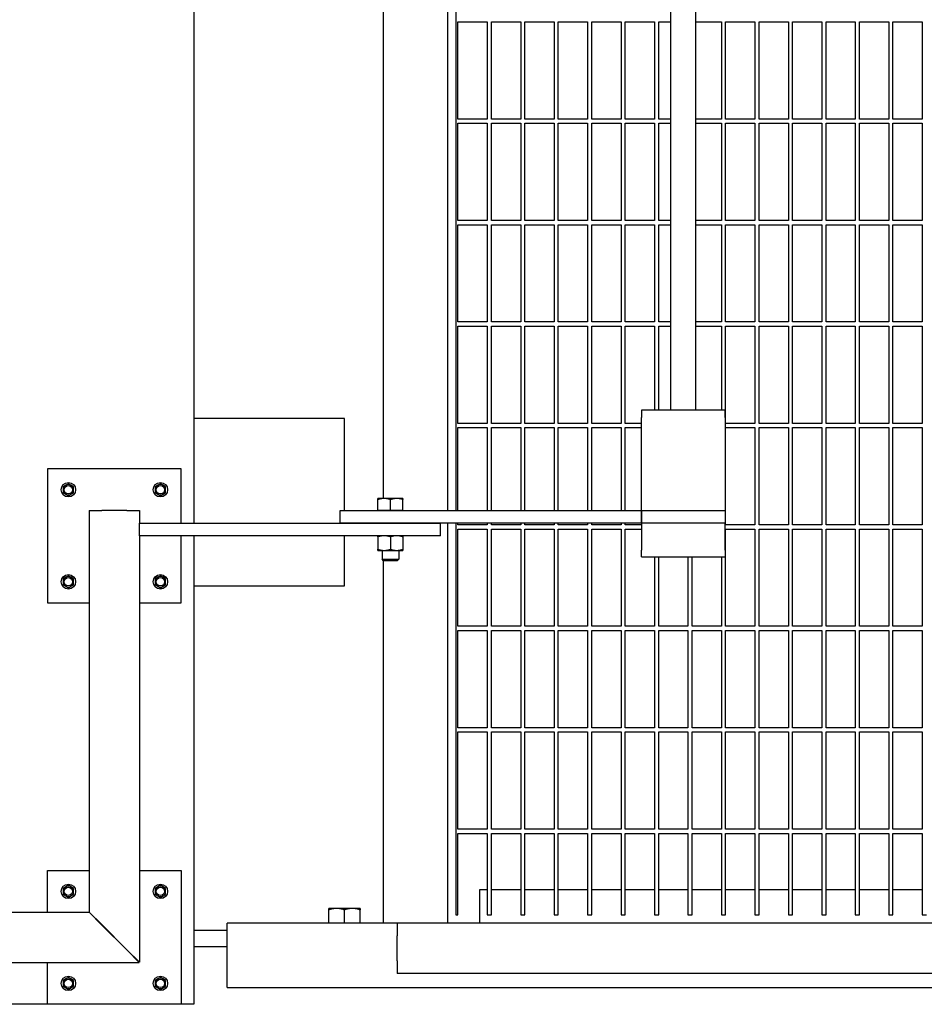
# Model space of a CAD drawing. Header units: inches. Extents: x 24 to 1128, y -69 to 748.
# Tile 633 of 656: x 727 to 754, y 545 to 574. Entities that reach past the tile are written whole.
import ezdxf

# ---------------------------------------------------------------- set-up
doc = ezdxf.new("R2010")
doc.units = ezdxf.units.IN
doc.header["$LTSCALE"] = 32
doc.header["$MEASUREMENT"] = 0
doc.layers.add('Visible (ANSI)', color=7, linetype='Continuous', lineweight=30)

msp = doc.modelspace()

# ---------------------------------------------------------------- linework, layer by layer
at = {"layer": 'Visible (ANSI)'}
for p, q in [((732.28063, 583.79353), (732.28063, 559.04353)), ((739.86063, 583.41853), (739.86063, 559.41853)), ((740.11063, 583.41853), (740.11063, 559.41853)), ((737.94063, 583.05453), (737.94063, 559.78253)), ((746.53063, 562.41853), (746.53063, 580.41853)), ((747.28063, 562.41853), (747.28063, 580.41853)), ((740.17313, 571.11978), (740.17313, 574.02603)), ((740.17313, 574.02603), (741.04813, 574.02603)), ((741.04813, 574.02603), (741.04813, 571.11978)), ((741.17313, 571.11978), (741.17313, 574.02603)), ((741.17313, 574.02603), (742.04813, 574.02603)), ((742.04813, 574.02603), (742.04813, 571.11978)), ((742.17313, 571.11978), (742.17313, 574.02603)), ((742.17313, 574.02603), (743.04813, 574.02603)), ((743.04813, 574.02603), (743.04813, 571.11978)), ((743.17313, 571.11978), (743.17313, 574.02603)), ((743.17313, 574.02603), (744.04813, 574.02603)), ((744.04813, 574.02603), (744.04813, 571.11978)), ((744.17313, 571.11978), (744.17313, 574.02603)), ((744.17313, 574.02603), (745.04813, 574.02603)), ((745.04813, 574.02603), (745.04813, 571.11978)), ((745.17313, 571.11978), (745.17313, 574.02603)), ((745.17313, 574.02603), (746.04813, 574.02603)), ((746.04813, 574.02603), (746.04813, 571.11978)), ((746.17313, 571.11978), (746.17313, 574.02603)), ((746.17313, 574.02603), (746.53063, 574.02603)), ((747.28063, 574.02603), (748.04813, 574.02603)), ((748.04813, 574.02603), (748.04813, 571.11978)), ((748.17313, 571.11978), (748.17313, 574.02603)), ((748.17313, 574.02603), (749.04813, 574.02603)), ((749.04813, 574.02603), (749.04813, 571.11978)), ((749.17313, 571.11978), (749.17313, 574.02603)), ((749.17313, 574.02603), (750.04813, 574.02603)), ((750.04813, 574.02603), (750.04813, 571.11978)), ((750.17313, 571.11978), (750.17313, 574.02603)), ((750.17313, 574.02603), (751.04813, 574.02603)), ((751.04813, 574.02603), (751.04813, 571.11978)), ((751.17313, 571.11978), (751.17313, 574.02603)), ((751.17313, 574.02603), (752.04813, 574.02603)), ((752.04813, 574.02603), (752.04813, 571.11978)), ((752.17313, 571.11978), (752.17313, 574.02603)), ((752.17313, 574.02603), (753.04813, 574.02603)), ((753.04813, 574.02603), (753.04813, 571.11978)), ((753.17313, 571.11978), (753.17313, 574.02603)), ((753.17313, 574.02603), (754.04813, 574.02603)), ((754.04813, 574.02603), (754.04813, 571.11978)), ((741.04813, 571.11978), (740.17313, 571.11978)), ((742.04813, 571.11978), (741.17313, 571.11978)), ((743.04813, 571.11978), (742.17313, 571.11978)), ((744.04813, 571.11978), (743.17313, 571.11978)), ((745.04813, 571.11978), (744.17313, 571.11978)), ((746.04813, 571.11978), (745.17313, 571.11978)), ((746.53063, 571.11978), (746.17313, 571.11978)), ((748.04813, 571.11978), (747.28063, 571.11978)), ((749.04813, 571.11978), (748.17313, 571.11978)), ((750.04813, 571.11978), (749.17313, 571.11978)), ((751.04813, 571.11978), (750.17313, 571.11978)), ((752.04813, 571.11978), (751.17313, 571.11978)), ((753.04813, 571.11978), (752.17313, 571.11978)), ((754.04813, 571.11978), (753.17313, 571.11978)), ((740.17313, 568.08853), (740.17313, 570.99478)), ((740.17313, 570.99478), (741.04813, 570.99478)), ((741.04813, 570.99478), (741.04813, 568.08853)), ((741.17313, 568.08853), (741.17313, 570.99478)), ((741.17313, 570.99478), (742.04813, 570.99478)), ((742.04813, 570.99478), (742.04813, 568.08853)), ((742.17313, 568.08853), (742.17313, 570.99478)), ((742.17313, 570.99478), (743.04813, 570.99478)), ((743.04813, 570.99478), (743.04813, 568.08853)), ((743.17313, 568.08853), (743.17313, 570.99478)), ((743.17313, 570.99478), (744.04813, 570.99478)), ((744.04813, 570.99478), (744.04813, 568.08853)), ((744.17313, 568.08853), (744.17313, 570.99478)), ((744.17313, 570.99478), (745.04813, 570.99478)), ((745.04813, 570.99478), (745.04813, 568.08853)), ((745.17313, 568.08853), (745.17313, 570.99478)), ((745.17313, 570.99478), (746.04813, 570.99478)), ((746.04813, 570.99478), (746.04813, 568.08853)), ((746.17313, 568.08853), (746.17313, 570.99478)), ((746.17313, 570.99478), (746.53063, 570.99478)), ((747.28063, 570.99478), (748.04813, 570.99478)), ((748.04813, 570.99478), (748.04813, 568.08853)), ((748.17313, 568.08853), (748.17313, 570.99478)), ((748.17313, 570.99478), (749.04813, 570.99478)), ((749.04813, 570.99478), (749.04813, 568.08853)), ((749.17313, 568.08853), (749.17313, 570.99478)), ((749.17313, 570.99478), (750.04813, 570.99478)), ((750.04813, 570.99478), (750.04813, 568.08853)), ((750.17313, 568.08853), (750.17313, 570.99478)), ((750.17313, 570.99478), (751.04813, 570.99478)), ((751.04813, 570.99478), (751.04813, 568.08853)), ((751.17313, 568.08853), (751.17313, 570.99478)), ((751.17313, 570.99478), (752.04813, 570.99478)), ((752.04813, 570.99478), (752.04813, 568.08853)), ((752.17313, 568.08853), (752.17313, 570.99478)), ((752.17313, 570.99478), (753.04813, 570.99478)), ((753.04813, 570.99478), (753.04813, 568.08853)), ((753.17313, 568.08853), (753.17313, 570.99478)), ((753.17313, 570.99478), (754.04813, 570.99478)), ((754.04813, 570.99478), (754.04813, 568.08853)), ((741.04813, 568.08853), (740.17313, 568.08853)), ((740.17313, 565.05728), (740.17313, 567.96353)), ((740.17313, 567.96353), (741.04813, 567.96353)), ((741.04813, 567.96353), (741.04813, 565.05728)), ((742.04813, 568.08853), (741.17313, 568.08853)), ((741.17313, 565.05728), (741.17313, 567.96353)), ((741.17313, 567.96353), (742.04813, 567.96353)), ((742.04813, 567.96353), (742.04813, 565.05728)), ((743.04813, 568.08853), (742.17313, 568.08853)), ((742.17313, 565.05728), (742.17313, 567.96353)), ((742.17313, 567.96353), (743.04813, 567.96353)), ((743.04813, 567.96353), (743.04813, 565.05728)), ((744.04813, 568.08853), (743.17313, 568.08853)), ((743.17313, 565.05728), (743.17313, 567.96353)), ((743.17313, 567.96353), (744.04813, 567.96353)), ((744.04813, 567.96353), (744.04813, 565.05728)), ((745.04813, 568.08853), (744.17313, 568.08853)), ((744.17313, 565.05728), (744.17313, 567.96353)), ((744.17313, 567.96353), (745.04813, 567.96353)), ((745.04813, 567.96353), (745.04813, 565.05728)), ((746.04813, 568.08853), (745.17313, 568.08853)), ((745.17313, 565.05728), (745.17313, 567.96353)), ((745.17313, 567.96353), (746.04813, 567.96353)), ((746.04813, 567.96353), (746.04813, 565.05728)), ((746.53063, 568.08853), (746.17313, 568.08853)), ((746.17313, 565.05728), (746.17313, 567.96353)), ((746.17313, 567.96353), (746.53063, 567.96353)), ((748.04813, 568.08853), (747.28063, 568.08853)), ((747.28063, 567.96353), (748.04813, 567.96353)), ((748.04813, 567.96353), (748.04813, 565.05728)), ((749.04813, 568.08853), (748.17313, 568.08853)), ((748.17313, 565.05728), (748.17313, 567.96353)), ((748.17313, 567.96353), (749.04813, 567.96353)), ((749.04813, 567.96353), (749.04813, 565.05728)), ((750.04813, 568.08853), (749.17313, 568.08853)), ((749.17313, 565.05728), (749.17313, 567.96353)), ((749.17313, 567.96353), (750.04813, 567.96353)), ((750.04813, 567.96353), (750.04813, 565.05728)), ((751.04813, 568.08853), (750.17313, 568.08853)), ((750.17313, 565.05728), (750.17313, 567.96353)), ((750.17313, 567.96353), (751.04813, 567.96353)), ((751.04813, 567.96353), (751.04813, 565.05728)), ((752.04813, 568.08853), (751.17313, 568.08853)), ((751.17313, 565.05728), (751.17313, 567.96353)), ((751.17313, 567.96353), (752.04813, 567.96353)), ((752.04813, 567.96353), (752.04813, 565.05728)), ((753.04813, 568.08853), (752.17313, 568.08853)), ((752.17313, 565.05728), (752.17313, 567.96353)), ((752.17313, 567.96353), (753.04813, 567.96353)), ((753.04813, 567.96353), (753.04813, 565.05728)), ((754.04813, 568.08853), (753.17313, 568.08853)), ((753.17313, 565.05728), (753.17313, 567.96353)), ((753.17313, 567.96353), (754.04813, 567.96353)), ((754.04813, 567.96353), (754.04813, 565.05728)), ((741.04813, 565.05728), (740.17313, 565.05728)), ((740.17313, 562.02603), (740.17313, 564.93228)), ((740.17313, 564.93228), (741.04813, 564.93228)), ((741.04813, 564.93228), (741.04813, 562.02603)), ((742.04813, 565.05728), (741.17313, 565.05728)), ((741.17313, 562.02603), (741.17313, 564.93228)), ((741.17313, 564.93228), (742.04813, 564.93228)), ((742.04813, 564.93228), (742.04813, 562.02603)), ((743.04813, 565.05728), (742.17313, 565.05728)), ((742.17313, 562.02603), (742.17313, 564.93228)), ((742.17313, 564.93228), (743.04813, 564.93228)), ((743.04813, 564.93228), (743.04813, 562.02603)), ((744.04813, 565.05728), (743.17313, 565.05728)), ((743.17313, 562.02603), (743.17313, 564.93228)), ((743.17313, 564.93228), (744.04813, 564.93228)), ((744.04813, 564.93228), (744.04813, 562.02603)), ((745.04813, 565.05728), (744.17313, 565.05728)), ((744.17313, 562.02603), (744.17313, 564.93228)), ((744.17313, 564.93228), (745.04813, 564.93228)), ((745.04813, 564.93228), (745.04813, 562.02603)), ((746.04813, 565.05728), (745.17313, 565.05728)), ((745.17313, 562.02603), (745.17313, 564.93228)), ((745.17313, 564.93228), (746.04813, 564.93228)), ((746.04813, 564.93228), (746.04813, 562.41853)), ((746.53063, 565.05728), (746.17313, 565.05728)), ((746.17313, 562.41853), (746.17313, 564.93228)), ((746.17313, 564.93228), (746.53063, 564.93228)), ((748.04813, 565.05728), (747.28063, 565.05728)), ((747.28063, 564.93228), (748.04813, 564.93228)), ((748.04813, 564.93228), (748.04813, 562.41853)), ((749.04813, 565.05728), (748.17313, 565.05728)), ((748.17313, 562.02603), (748.17313, 564.93228)), ((748.17313, 564.93228), (749.04813, 564.93228)), ((749.04813, 564.93228), (749.04813, 562.02603)), ((750.04813, 565.05728), (749.17313, 565.05728)), ((749.17313, 562.02603), (749.17313, 564.93228)), ((749.17313, 564.93228), (750.04813, 564.93228)), ((750.04813, 564.93228), (750.04813, 562.02603)), ((751.04813, 565.05728), (750.17313, 565.05728)), ((750.17313, 562.02603), (750.17313, 564.93228)), ((750.17313, 564.93228), (751.04813, 564.93228)), ((751.04813, 564.93228), (751.04813, 562.02603)), ((752.04813, 565.05728), (751.17313, 565.05728)), ((751.17313, 562.02603), (751.17313, 564.93228)), ((751.17313, 564.93228), (752.04813, 564.93228)), ((752.04813, 564.93228), (752.04813, 562.02603)), ((753.04813, 565.05728), (752.17313, 565.05728)), ((752.17313, 562.02603), (752.17313, 564.93228)), ((752.17313, 564.93228), (753.04813, 564.93228)), ((753.04813, 564.93228), (753.04813, 562.02603)), ((754.04813, 565.05728), (753.17313, 565.05728)), ((753.17313, 562.02603), (753.17313, 564.93228)), ((753.17313, 564.93228), (754.04813, 564.93228)), ((754.04813, 564.93228), (754.04813, 562.02603)), ((748.15563, 562.41853), (745.65563, 562.41853)), ((745.65563, 562.41853), (745.65563, 562.19886)), ((748.15563, 562.19886), (748.15563, 562.41853)), ((736.78063, 562.16853), (732.28063, 562.16853)), ((736.78063, 559.41853), (736.78063, 562.16853)), ((741.04813, 562.02603), (740.17313, 562.02603)), ((742.04813, 562.02603), (741.17313, 562.02603)), ((743.04813, 562.02603), (742.17313, 562.02603)), ((744.04813, 562.02603), (743.17313, 562.02603)), ((745.04813, 562.02603), (744.17313, 562.02603)), ((745.65563, 562.02603), (745.17313, 562.02603)), ((745.65563, 559.52836), (745.65563, 562.19886)), ((748.15563, 562.19886), (748.15563, 559.52836)), ((749.04813, 562.02603), (748.17313, 562.02603)), ((750.04813, 562.02603), (749.17313, 562.02603)), ((751.04813, 562.02603), (750.17313, 562.02603)), ((752.04813, 562.02603), (751.17313, 562.02603)), ((753.04813, 562.02603), (752.17313, 562.02603)), ((754.04813, 562.02603), (753.17313, 562.02603)), ((740.17313, 559.41853), (740.17313, 561.90103)), ((740.17313, 561.90103), (741.04813, 561.90103)), ((741.04813, 561.90103), (741.04813, 559.41853)), ((741.17313, 559.41853), (741.17313, 561.90103)), ((741.17313, 561.90103), (742.04813, 561.90103)), ((742.04813, 561.90103), (742.04813, 559.41853)), ((742.17313, 559.41853), (742.17313, 561.90103)), ((742.17313, 561.90103), (743.04813, 561.90103)), ((743.04813, 561.90103), (743.04813, 559.41853)), ((743.17313, 559.41853), (743.17313, 561.90103)), ((743.17313, 561.90103), (744.04813, 561.90103)), ((744.04813, 561.90103), (744.04813, 559.41853)), ((744.17313, 559.41853), (744.17313, 561.90103)), ((744.17313, 561.90103), (745.04813, 561.90103)), ((745.04813, 561.90103), (745.04813, 559.41853)), ((745.17313, 559.41853), (745.17313, 561.90103)), ((745.17313, 561.90103), (745.65563, 561.90103)), ((748.17313, 558.99478), (748.17313, 561.90103)), ((748.17313, 561.90103), (749.04813, 561.90103)), ((749.04813, 561.90103), (749.04813, 558.99478)), ((749.17313, 558.99478), (749.17313, 561.90103)), ((749.17313, 561.90103), (750.04813, 561.90103)), ((750.04813, 561.90103), (750.04813, 558.99478)), ((750.17313, 558.99478), (750.17313, 561.90103)), ((750.17313, 561.90103), (751.04813, 561.90103)), ((751.04813, 561.90103), (751.04813, 558.99478)), ((751.17313, 558.99478), (751.17313, 561.90103)), ((751.17313, 561.90103), (752.04813, 561.90103)), ((752.04813, 561.90103), (752.04813, 558.99478)), ((752.17313, 558.99478), (752.17313, 561.90103)), ((752.17313, 561.90103), (753.04813, 561.90103)), ((753.04813, 561.90103), (753.04813, 558.99478)), ((753.17313, 558.99478), (753.17313, 561.90103)), ((753.17313, 561.90103), (754.04813, 561.90103)), ((754.04813, 561.90103), (754.04813, 558.99478)), ((731.90563, 560.66853), (727.90563, 560.66853)), ((727.90563, 560.66853), (727.90563, 556.66853)), ((731.90563, 559.04353), (731.90563, 560.66853)), ((728.45263, 560.17863), (728.37463, 560.1336)), ((728.53063, 560.22366), (728.45263, 560.17863)), ((728.60863, 560.17863), (728.53063, 560.22366)), ((728.68663, 560.1336), (728.60863, 560.17863)), ((731.20263, 560.17863), (731.12463, 560.1336)), ((731.28063, 560.22366), (731.20263, 560.17863)), ((731.35863, 560.17863), (731.28063, 560.22366)), ((731.43663, 560.1336), (731.35863, 560.17863)), ((728.37463, 560.1336), (728.37463, 560.04353)), ((728.37463, 560.04353), (728.37463, 559.95346)), ((728.37463, 559.95346), (728.45263, 559.90843)), ((728.45263, 559.90843), (728.53063, 559.8634)), ((728.53063, 559.8634), (728.60863, 559.90843)), ((728.60863, 559.90843), (728.68663, 559.95346)), ((728.68663, 560.04353), (728.68663, 560.1336)), ((728.68663, 559.95346), (728.68663, 560.04353)), ((731.12463, 560.1336), (731.12463, 560.04353)), ((731.12463, 560.04353), (731.12463, 559.95346)), ((731.12463, 559.95346), (731.20263, 559.90843)), ((731.20263, 559.90843), (731.28063, 559.8634)), ((731.28063, 559.8634), (731.35863, 559.90843)), ((731.35863, 559.90843), (731.43663, 559.95346)), ((731.43663, 560.04353), (731.43663, 560.1336)), ((731.43663, 559.95346), (731.43663, 560.04353)), ((737.96813, 559.78253), (737.78063, 559.78253)), ((737.78063, 559.41853), (737.78063, 559.74904)), ((738.34313, 559.78253), (737.96813, 559.78253)), ((738.15563, 559.41853), (738.15563, 559.74904)), ((738.53063, 559.78253), (738.34313, 559.78253)), ((738.53063, 559.41853), (738.53063, 559.74904)), ((729.15563, 559.41853), (729.15563, 547.4256)), ((729.15563, 559.41853), (729.53063, 559.41853)), ((730.28063, 559.41853), (729.53063, 559.41853)), ((730.28063, 559.41853), (730.65563, 559.41853)), ((730.65563, 559.41853), (730.65563, 559.04353)), ((736.65563, 559.41853), (745.65563, 559.41853)), ((736.65563, 559.04353), (736.65563, 559.41853)), ((737.96813, 559.41853), (737.78063, 559.41853)), ((737.78063, 559.41853), (737.78063, 559.41853)), ((738.15563, 559.41853), (737.96813, 559.41853)), ((738.34313, 559.41853), (738.15563, 559.41853)), ((738.53063, 559.41853), (738.34313, 559.41853)), ((738.53063, 559.41853), (738.53063, 559.41853)), ((745.65563, 559.41853), (745.65563, 559.52836)), ((745.65563, 559.41853), (748.15563, 559.41853)), ((745.65563, 559.04353), (745.65563, 559.41853)), ((745.65563, 559.41853), (745.65563, 559.04353)), ((748.15563, 559.52836), (748.15563, 559.41853)), ((748.15563, 559.41853), (748.15563, 559.04353)), ((730.65563, 559.04353), (739.65563, 559.04353)), ((730.65563, 558.66853), (730.65563, 559.04353)), ((745.65563, 559.04353), (736.65563, 559.04353)), ((739.65563, 558.66853), (739.65563, 559.04353)), ((739.86063, 559.04353), (739.86063, 547.08853)), ((740.11063, 559.04353), (740.11063, 547.33853)), ((740.17313, 558.99478), (740.17313, 559.04353)), ((741.04813, 558.99478), (740.17313, 558.99478)), ((741.04813, 559.04353), (741.04813, 558.99478)), ((741.17313, 558.99478), (741.17313, 559.04353)), ((742.04813, 558.99478), (741.17313, 558.99478)), ((742.04813, 559.04353), (742.04813, 558.99478)), ((742.17313, 558.99478), (742.17313, 559.04353)), ((743.04813, 558.99478), (742.17313, 558.99478)), ((743.04813, 559.04353), (743.04813, 558.99478)), ((743.17313, 558.99478), (743.17313, 559.04353)), ((744.04813, 558.99478), (743.17313, 558.99478)), ((744.04813, 559.04353), (744.04813, 558.99478)), ((744.17313, 558.99478), (744.17313, 559.04353)), ((745.04813, 558.99478), (744.17313, 558.99478)), ((745.04813, 559.04353), (745.04813, 558.99478)), ((745.17313, 558.99478), (745.17313, 559.04353)), ((745.65563, 558.99478), (745.17313, 558.99478)), ((748.15563, 559.04353), (745.65563, 559.04353)), ((745.65563, 559.04353), (745.65563, 558.23353)), ((748.15563, 558.23353), (748.15563, 559.04353)), ((749.04813, 558.99478), (748.17313, 558.99478)), ((750.04813, 558.99478), (749.17313, 558.99478)), ((751.04813, 558.99478), (750.17313, 558.99478)), ((752.04813, 558.99478), (751.17313, 558.99478)), ((753.04813, 558.99478), (752.17313, 558.99478)), ((754.04813, 558.99478), (753.17313, 558.99478)), ((740.17313, 555.96353), (740.17313, 558.86978)), ((740.17313, 558.86978), (741.04813, 558.86978)), ((741.04813, 558.86978), (741.04813, 555.96353)), ((741.17313, 555.96353), (741.17313, 558.86978)), ((741.17313, 558.86978), (742.04813, 558.86978)), ((742.04813, 558.86978), (742.04813, 555.96353)), ((742.17313, 555.96353), (742.17313, 558.86978)), ((742.17313, 558.86978), (743.04813, 558.86978)), ((743.04813, 558.86978), (743.04813, 555.96353)), ((743.17313, 555.96353), (743.17313, 558.86978)), ((743.17313, 558.86978), (744.04813, 558.86978)), ((744.04813, 558.86978), (744.04813, 555.96353)), ((744.17313, 555.96353), (744.17313, 558.86978)), ((744.17313, 558.86978), (745.04813, 558.86978)), ((745.04813, 558.86978), (745.04813, 555.96353)), ((745.17313, 555.96353), (745.17313, 558.86978)), ((745.17313, 558.86978), (745.65563, 558.86978)), ((748.17313, 555.96353), (748.17313, 558.86978)), ((748.17313, 558.86978), (749.04813, 558.86978)), ((749.04813, 558.86978), (749.04813, 555.96353)), ((749.17313, 555.96353), (749.17313, 558.86978)), ((749.17313, 558.86978), (750.04813, 558.86978)), ((750.04813, 558.86978), (750.04813, 555.96353)), ((750.17313, 555.96353), (750.17313, 558.86978)), ((750.17313, 558.86978), (751.04813, 558.86978)), ((751.04813, 558.86978), (751.04813, 555.96353)), ((751.17313, 555.96353), (751.17313, 558.86978)), ((751.17313, 558.86978), (752.04813, 558.86978)), ((752.04813, 558.86978), (752.04813, 555.96353)), ((752.17313, 555.96353), (752.17313, 558.86978)), ((752.17313, 558.86978), (753.04813, 558.86978)), ((753.04813, 558.86978), (753.04813, 555.96353)), ((753.17313, 555.96353), (753.17313, 558.86978)), ((753.17313, 558.86978), (754.04813, 558.86978)), ((754.04813, 558.86978), (754.04813, 555.96353)), ((730.65563, 558.66853), (730.65563, 545.9256)), ((739.65563, 558.66853), (730.65563, 558.66853)), ((731.90563, 556.66853), (731.90563, 558.66853)), ((732.28063, 558.66853), (732.28063, 544.66853)), ((736.78063, 557.16853), (736.78063, 558.66853)), ((737.78063, 558.63504), (737.78063, 558.26402)), ((738.15563, 558.63504), (738.15563, 558.26402)), ((738.53063, 558.63504), (738.53063, 558.26402)), ((737.78063, 558.23053), (737.96813, 558.23053)), ((737.90563, 558.23053), (737.90563, 557.9643)), ((737.96813, 558.23053), (738.34313, 558.23053)), ((738.34313, 558.23053), (738.53063, 558.23053)), ((738.40563, 558.23053), (738.40563, 557.9643)), ((745.65563, 558.04353), (745.65563, 558.23353)), ((748.15563, 558.23353), (748.15563, 558.04353)), ((737.90563, 557.9643), (738.40563, 557.9643)), ((737.95282, 557.91853), (737.90563, 557.9643)), ((737.94063, 557.93035), (737.94063, 547.08853)), ((738.35844, 557.91853), (737.95282, 557.91853)), ((738.35844, 557.91853), (738.40563, 557.9643)), ((745.65563, 558.04353), (748.15563, 558.04353)), ((746.04813, 558.04353), (746.04813, 555.96353)), ((746.17313, 555.96353), (746.17313, 558.04353)), ((747.04813, 558.04353), (747.04813, 555.96353)), ((747.17313, 555.96353), (747.17313, 558.04353)), ((748.04813, 558.04353), (748.04813, 555.96353)), ((728.45263, 557.42863), (728.37463, 557.3836)), ((728.37463, 557.3836), (728.37463, 557.29353)), ((728.37463, 557.29353), (728.37463, 557.20346)), ((728.53063, 557.47366), (728.45263, 557.42863)), ((728.60863, 557.42863), (728.53063, 557.47366)), ((728.68663, 557.3836), (728.60863, 557.42863)), ((728.68663, 557.29353), (728.68663, 557.3836)), ((728.68663, 557.20346), (728.68663, 557.29353)), ((731.20263, 557.42863), (731.12463, 557.3836)), ((731.12463, 557.3836), (731.12463, 557.29353)), ((731.12463, 557.29353), (731.12463, 557.20346)), ((731.28063, 557.47366), (731.20263, 557.42863)), ((731.35863, 557.42863), (731.28063, 557.47366)), ((731.43663, 557.3836), (731.35863, 557.42863)), ((731.43663, 557.29353), (731.43663, 557.3836)), ((731.43663, 557.20346), (731.43663, 557.29353)), ((728.37463, 557.20346), (728.45263, 557.15843)), ((728.45263, 557.15843), (728.53063, 557.1134)), ((728.53063, 557.1134), (728.60863, 557.15843)), ((728.60863, 557.15843), (728.68663, 557.20346)), ((731.12463, 557.20346), (731.20263, 557.15843)), ((731.20263, 557.15843), (731.28063, 557.1134)), ((731.28063, 557.1134), (731.35863, 557.15843)), ((731.35863, 557.15843), (731.43663, 557.20346)), ((732.28063, 557.16853), (736.78063, 557.16853)), ((727.90563, 556.66853), (729.15563, 556.66853)), ((730.65563, 556.66853), (731.90563, 556.66853)), ((741.04813, 555.96353), (740.17313, 555.96353)), ((740.17313, 552.93228), (740.17313, 555.83853)), ((740.17313, 555.83853), (741.04813, 555.83853)), ((741.04813, 555.83853), (741.04813, 552.93228)), ((742.04813, 555.96353), (741.17313, 555.96353)), ((741.17313, 552.93228), (741.17313, 555.83853)), ((741.17313, 555.83853), (742.04813, 555.83853)), ((742.04813, 555.83853), (742.04813, 552.93228)), ((743.04813, 555.96353), (742.17313, 555.96353)), ((742.17313, 552.93228), (742.17313, 555.83853)), ((742.17313, 555.83853), (743.04813, 555.83853)), ((743.04813, 555.83853), (743.04813, 552.93228)), ((744.04813, 555.96353), (743.17313, 555.96353)), ((743.17313, 552.93228), (743.17313, 555.83853)), ((743.17313, 555.83853), (744.04813, 555.83853)), ((744.04813, 555.83853), (744.04813, 552.93228)), ((745.04813, 555.96353), (744.17313, 555.96353)), ((744.17313, 552.93228), (744.17313, 555.83853)), ((744.17313, 555.83853), (745.04813, 555.83853)), ((745.04813, 555.83853), (745.04813, 552.93228)), ((746.04813, 555.96353), (745.17313, 555.96353)), ((745.17313, 552.93228), (745.17313, 555.83853)), ((745.17313, 555.83853), (746.04813, 555.83853)), ((746.04813, 555.83853), (746.04813, 552.93228)), ((747.04813, 555.96353), (746.17313, 555.96353)), ((746.17313, 552.93228), (746.17313, 555.83853)), ((746.17313, 555.83853), (747.04813, 555.83853)), ((747.04813, 555.83853), (747.04813, 552.93228)), ((748.04813, 555.96353), (747.17313, 555.96353)), ((747.17313, 552.93228), (747.17313, 555.83853)), ((747.17313, 555.83853), (748.04813, 555.83853)), ((748.04813, 555.83853), (748.04813, 552.93228)), ((749.04813, 555.96353), (748.17313, 555.96353)), ((748.17313, 552.93228), (748.17313, 555.83853)), ((748.17313, 555.83853), (749.04813, 555.83853)), ((749.04813, 555.83853), (749.04813, 552.93228)), ((750.04813, 555.96353), (749.17313, 555.96353)), ((749.17313, 552.93228), (749.17313, 555.83853)), ((749.17313, 555.83853), (750.04813, 555.83853)), ((750.04813, 555.83853), (750.04813, 552.93228)), ((751.04813, 555.96353), (750.17313, 555.96353)), ((750.17313, 552.93228), (750.17313, 555.83853)), ((750.17313, 555.83853), (751.04813, 555.83853)), ((751.04813, 555.83853), (751.04813, 552.93228)), ((752.04813, 555.96353), (751.17313, 555.96353)), ((751.17313, 552.93228), (751.17313, 555.83853)), ((751.17313, 555.83853), (752.04813, 555.83853)), ((752.04813, 555.83853), (752.04813, 552.93228)), ((753.04813, 555.96353), (752.17313, 555.96353)), ((752.17313, 552.93228), (752.17313, 555.83853)), ((752.17313, 555.83853), (753.04813, 555.83853)), ((753.04813, 555.83853), (753.04813, 552.93228)), ((754.04813, 555.96353), (753.17313, 555.96353)), ((753.17313, 552.93228), (753.17313, 555.83853)), ((753.17313, 555.83853), (754.04813, 555.83853)), ((754.04813, 555.83853), (754.04813, 552.93228)), ((741.04813, 552.93228), (740.17313, 552.93228)), ((740.17313, 549.90103), (740.17313, 552.80728)), ((740.17313, 552.80728), (741.04813, 552.80728)), ((741.04813, 552.80728), (741.04813, 549.90103)), ((742.04813, 552.93228), (741.17313, 552.93228)), ((741.17313, 549.90103), (741.17313, 552.80728)), ((741.17313, 552.80728), (742.04813, 552.80728)), ((742.04813, 552.80728), (742.04813, 549.90103)), ((743.04813, 552.93228), (742.17313, 552.93228)), ((742.17313, 549.90103), (742.17313, 552.80728)), ((742.17313, 552.80728), (743.04813, 552.80728)), ((743.04813, 552.80728), (743.04813, 549.90103)), ((744.04813, 552.93228), (743.17313, 552.93228)), ((743.17313, 549.90103), (743.17313, 552.80728)), ((743.17313, 552.80728), (744.04813, 552.80728)), ((744.04813, 552.80728), (744.04813, 549.90103)), ((745.04813, 552.93228), (744.17313, 552.93228)), ((744.17313, 549.90103), (744.17313, 552.80728)), ((744.17313, 552.80728), (745.04813, 552.80728)), ((745.04813, 552.80728), (745.04813, 549.90103)), ((746.04813, 552.93228), (745.17313, 552.93228)), ((745.17313, 549.90103), (745.17313, 552.80728)), ((745.17313, 552.80728), (746.04813, 552.80728)), ((746.04813, 552.80728), (746.04813, 549.90103)), ((747.04813, 552.93228), (746.17313, 552.93228)), ((746.17313, 549.90103), (746.17313, 552.80728)), ((746.17313, 552.80728), (747.04813, 552.80728)), ((747.04813, 552.80728), (747.04813, 549.90103)), ((748.04813, 552.93228), (747.17313, 552.93228)), ((747.17313, 549.90103), (747.17313, 552.80728)), ((747.17313, 552.80728), (748.04813, 552.80728)), ((748.04813, 552.80728), (748.04813, 549.90103)), ((749.04813, 552.93228), (748.17313, 552.93228)), ((748.17313, 549.90103), (748.17313, 552.80728)), ((748.17313, 552.80728), (749.04813, 552.80728)), ((749.04813, 552.80728), (749.04813, 549.90103)), ((750.04813, 552.93228), (749.17313, 552.93228)), ((749.17313, 549.90103), (749.17313, 552.80728)), ((749.17313, 552.80728), (750.04813, 552.80728)), ((750.04813, 552.80728), (750.04813, 549.90103)), ((751.04813, 552.93228), (750.17313, 552.93228)), ((750.17313, 549.90103), (750.17313, 552.80728)), ((750.17313, 552.80728), (751.04813, 552.80728)), ((751.04813, 552.80728), (751.04813, 549.90103)), ((752.04813, 552.93228), (751.17313, 552.93228)), ((751.17313, 549.90103), (751.17313, 552.80728)), ((751.17313, 552.80728), (752.04813, 552.80728)), ((752.04813, 552.80728), (752.04813, 549.90103)), ((753.04813, 552.93228), (752.17313, 552.93228)), ((752.17313, 549.90103), (752.17313, 552.80728)), ((752.17313, 552.80728), (753.04813, 552.80728)), ((753.04813, 552.80728), (753.04813, 549.90103)), ((754.04813, 552.93228), (753.17313, 552.93228)), ((753.17313, 549.90103), (753.17313, 552.80728)), ((753.17313, 552.80728), (754.04813, 552.80728)), ((754.04813, 552.80728), (754.04813, 549.90103)), ((741.04813, 549.90103), (740.17313, 549.90103)), ((742.04813, 549.90103), (741.17313, 549.90103)), ((743.04813, 549.90103), (742.17313, 549.90103)), ((744.04813, 549.90103), (743.17313, 549.90103)), ((745.04813, 549.90103), (744.17313, 549.90103)), ((746.04813, 549.90103), (745.17313, 549.90103)), ((747.04813, 549.90103), (746.17313, 549.90103)), ((748.04813, 549.90103), (747.17313, 549.90103)), ((749.04813, 549.90103), (748.17313, 549.90103)), ((750.04813, 549.90103), (749.17313, 549.90103)), ((751.04813, 549.90103), (750.17313, 549.90103)), ((752.04813, 549.90103), (751.17313, 549.90103)), ((753.04813, 549.90103), (752.17313, 549.90103)), ((754.04813, 549.90103), (753.17313, 549.90103)), ((740.17313, 547.33853), (740.17313, 549.77603)), ((740.17313, 549.77603), (741.04813, 549.77603)), ((741.04813, 549.77603), (741.04813, 547.33853)), ((741.17313, 547.33853), (741.17313, 549.77603)), ((741.17313, 549.77603), (742.04813, 549.77603)), ((742.04813, 549.77603), (742.04813, 547.33853)), ((742.17313, 547.33853), (742.17313, 549.77603)), ((742.17313, 549.77603), (743.04813, 549.77603)), ((743.04813, 549.77603), (743.04813, 547.33853)), ((743.17313, 547.33853), (743.17313, 549.77603)), ((743.17313, 549.77603), (744.04813, 549.77603)), ((744.04813, 549.77603), (744.04813, 547.33853)), ((744.17313, 547.33853), (744.17313, 549.77603)), ((744.17313, 549.77603), (745.04813, 549.77603)), ((745.04813, 549.77603), (745.04813, 547.33853)), ((745.17313, 547.33853), (745.17313, 549.77603)), ((745.17313, 549.77603), (746.04813, 549.77603)), ((746.04813, 549.77603), (746.04813, 547.33853)), ((746.17313, 547.33853), (746.17313, 549.77603)), ((746.17313, 549.77603), (747.04813, 549.77603)), ((747.04813, 549.77603), (747.04813, 547.33853)), ((747.17313, 547.33853), (747.17313, 549.77603)), ((747.17313, 549.77603), (748.04813, 549.77603)), ((748.04813, 549.77603), (748.04813, 547.33853)), ((748.17313, 547.33853), (748.17313, 549.77603)), ((748.17313, 549.77603), (749.04813, 549.77603)), ((749.04813, 549.77603), (749.04813, 547.33853)), ((749.17313, 547.33853), (749.17313, 549.77603)), ((749.17313, 549.77603), (750.04813, 549.77603)), ((750.04813, 549.77603), (750.04813, 547.33853)), ((750.17313, 547.33853), (750.17313, 549.77603)), ((750.17313, 549.77603), (751.04813, 549.77603)), ((751.04813, 549.77603), (751.04813, 547.33853)), ((751.17313, 547.33853), (751.17313, 549.77603)), ((751.17313, 549.77603), (752.04813, 549.77603)), ((752.04813, 549.77603), (752.04813, 547.33853)), ((752.17313, 547.33853), (752.17313, 549.77603)), ((752.17313, 549.77603), (753.04813, 549.77603)), ((753.04813, 549.77603), (753.04813, 547.33853)), ((753.17313, 547.33853), (753.17313, 549.77603)), ((753.17313, 549.77603), (754.04813, 549.77603)), ((754.04813, 549.77603), (754.04813, 547.33853)), ((727.90563, 548.66853), (729.15563, 548.66853)), ((727.90563, 547.41853), (727.90563, 548.66853)), ((730.65563, 548.66853), (731.90563, 548.66853)), ((731.90563, 548.66853), (731.90563, 544.66853)), ((728.45263, 548.17863), (728.37463, 548.1336)), ((728.37463, 548.1336), (728.37463, 548.04353)), ((728.53063, 548.22366), (728.45263, 548.17863)), ((728.60863, 548.17863), (728.53063, 548.22366)), ((728.68663, 548.1336), (728.60863, 548.17863)), ((728.68663, 548.04353), (728.68663, 548.1336)), ((731.20263, 548.17863), (731.12463, 548.1336)), ((731.12463, 548.1336), (731.12463, 548.04353)), ((731.28063, 548.22366), (731.20263, 548.17863)), ((731.35863, 548.17863), (731.28063, 548.22366)), ((731.43663, 548.1336), (731.35863, 548.17863)), ((731.43663, 548.04353), (731.43663, 548.1336)), ((728.37463, 548.04353), (728.37463, 547.95346)), ((728.37463, 547.95346), (728.45263, 547.90843)), ((728.45263, 547.90843), (728.53063, 547.8634)), ((728.53063, 547.8634), (728.60863, 547.90843)), ((728.60863, 547.90843), (728.68663, 547.95346)), ((728.68663, 547.95346), (728.68663, 548.04353)), ((731.12463, 548.04353), (731.12463, 547.95346)), ((731.12463, 547.95346), (731.20263, 547.90843)), ((731.20263, 547.90843), (731.28063, 547.8634)), ((731.28063, 547.8634), (731.35863, 547.90843)), ((731.35863, 547.90843), (731.43663, 547.95346)), ((731.43663, 547.95346), (731.43663, 548.04353)), ((741.04813, 548.08853), (740.82063, 548.08853)), ((740.82063, 548.08853), (740.82063, 547.08853)), ((742.04813, 548.08853), (741.17313, 548.08853)), ((743.04813, 548.08853), (742.17313, 548.08853)), ((744.04813, 548.08853), (743.17313, 548.08853)), ((745.04813, 548.08853), (744.17313, 548.08853)), ((746.04813, 548.08853), (745.17313, 548.08853)), ((747.04813, 548.08853), (746.17313, 548.08853)), ((748.04813, 548.08853), (747.17313, 548.08853)), ((749.04813, 548.08853), (748.17313, 548.08853)), ((750.04813, 548.08853), (749.17313, 548.08853)), ((751.04813, 548.08853), (750.17313, 548.08853)), ((752.04813, 548.08853), (751.17313, 548.08853)), ((753.04813, 548.08853), (752.17313, 548.08853)), ((754.04813, 548.08853), (753.17313, 548.08853)), ((736.54613, 547.53253), (736.31163, 547.53253)), ((737.01513, 547.53253), (736.54613, 547.53253)), ((737.24963, 547.53253), (737.01513, 547.53253)), ((620.57163, 547.41853), (729.14856, 547.41853)), ((729.14856, 547.41853), (729.52356, 547.04353)), ((729.53063, 547.0506), (729.15563, 547.4256)), ((736.31163, 547.08853), (736.31163, 547.49064)), ((736.78063, 547.08853), (736.78063, 547.49064)), ((737.24963, 547.08853), (737.24963, 547.49064)), ((740.11063, 547.33853), (740.17313, 547.33853)), ((741.04813, 547.33853), (741.17313, 547.33853)), ((742.04813, 547.33853), (742.17313, 547.33853)), ((743.04813, 547.33853), (743.17313, 547.33853)), ((744.04813, 547.33853), (744.17313, 547.33853)), ((745.04813, 547.33853), (745.17313, 547.33853)), ((746.04813, 547.33853), (746.17313, 547.33853)), ((747.04813, 547.33853), (747.17313, 547.33853)), ((748.04813, 547.33853), (748.17313, 547.33853)), ((749.04813, 547.33853), (749.17313, 547.33853)), ((750.04813, 547.33853), (750.17313, 547.33853)), ((751.04813, 547.33853), (751.17313, 547.33853)), ((752.04813, 547.33853), (752.17313, 547.33853)), ((753.04813, 547.33853), (753.17313, 547.33853)), ((754.04813, 547.33853), (754.17313, 547.33853)), ((730.27356, 546.29353), (729.52356, 547.04353)), ((729.53063, 547.0506), (730.28063, 546.3006)), ((738.36063, 547.08853), (733.28063, 547.08853)), ((733.28063, 545.16853), (733.28063, 547.08853)), ((738.36063, 547.08853), (737.94063, 547.08853)), ((776.36063, 547.08853), (738.36063, 547.08853)), ((738.36063, 547.08853), (738.36063, 546.71353)), ((732.28063, 546.88853), (733.28063, 546.88853)), ((738.36063, 545.96353), (738.36063, 546.71353)), ((733.28063, 546.38853), (732.28063, 546.38853)), ((730.27356, 546.29353), (730.64856, 545.91853)), ((730.65563, 545.9256), (730.28063, 546.3006)), ((620.57163, 545.91853), (730.64856, 545.91853)), ((727.90563, 544.66853), (727.90563, 545.91853)), ((738.36063, 545.96353), (738.36063, 545.58853)), ((728.53063, 545.47366), (728.45263, 545.42863)), ((728.60863, 545.42863), (728.53063, 545.47366)), ((731.28063, 545.47366), (731.20263, 545.42863)), ((731.35863, 545.42863), (731.28063, 545.47366)), ((777.86063, 545.58853), (738.36063, 545.58853)), ((728.45263, 545.42863), (728.37463, 545.3836)), ((728.37463, 545.3836), (728.37463, 545.29353)), ((728.37463, 545.29353), (728.37463, 545.20346)), ((728.37463, 545.20346), (728.45263, 545.15843)), ((728.45263, 545.15843), (728.53063, 545.1134)), ((728.53063, 545.1134), (728.60863, 545.15843)), ((728.68663, 545.3836), (728.60863, 545.42863)), ((728.60863, 545.15843), (728.68663, 545.20346)), ((728.68663, 545.29353), (728.68663, 545.3836)), ((728.68663, 545.20346), (728.68663, 545.29353)), ((731.20263, 545.42863), (731.12463, 545.3836)), ((731.12463, 545.3836), (731.12463, 545.29353)), ((731.12463, 545.29353), (731.12463, 545.20346)), ((731.12463, 545.20346), (731.20263, 545.15843)), ((731.20263, 545.15843), (731.28063, 545.1134)), ((731.28063, 545.1134), (731.35863, 545.15843)), ((731.43663, 545.3836), (731.35863, 545.42863)), ((731.35863, 545.15843), (731.43663, 545.20346)), ((731.43663, 545.29353), (731.43663, 545.3836)), ((731.43663, 545.20346), (731.43663, 545.29353)), ((733.28063, 545.16853), (778.28063, 545.16853)), ((727.90563, 544.66853), (702.28063, 544.66853)), ((731.90563, 544.66853), (727.90563, 544.66853)), ((732.28063, 544.66853), (731.90563, 544.66853))]:
    msp.add_line(p, q, dxfattribs=at)
for centre, radius in [((728.53063, 560.04353), 0.216), ((728.53063, 560.04353), 0.1248), ((731.28063, 560.04353), 0.216), ((731.28063, 560.04353), 0.1248), ((728.53063, 557.29353), 0.216), ((731.28063, 557.29353), 0.216), ((728.53063, 557.29353), 0.1248), ((731.28063, 557.29353), 0.1248), ((728.53063, 548.04353), 0.216), ((728.53063, 548.04353), 0.1248), ((731.28063, 548.04353), 0.216), ((731.28063, 548.04353), 0.1248), ((728.53063, 545.29353), 0.216), ((731.28063, 545.29353), 0.216), ((728.53063, 545.29353), 0.1248), ((731.28063, 545.29353), 0.1248)]:
    msp.add_circle(centre, radius, dxfattribs=at)
for centre, start, end in [((728.53063, 560.04353), 120, 180), ((728.53063, 560.04353), 60, 120), ((728.53063, 560.04353), 0, 60), ((731.28063, 560.04353), 120, 180), ((731.28063, 560.04353), 60, 120), ((731.28063, 560.04353), 0, 60), ((728.53063, 560.04353), 180, 240), ((728.53063, 560.04353), 240, 300), ((728.53063, 560.04353), 300, 0), ((731.28063, 560.04353), 180, 240), ((731.28063, 560.04353), 240, 300), ((731.28063, 560.04353), 300, 0), ((728.53063, 557.29353), 120, 180), ((728.53063, 557.29353), 180, 240), ((728.53063, 557.29353), 60, 120), ((728.53063, 557.29353), 0, 60), ((728.53063, 557.29353), 300, 0), ((731.28063, 557.29353), 120, 180), ((731.28063, 557.29353), 180, 240), ((731.28063, 557.29353), 60, 120), ((731.28063, 557.29353), 0, 60), ((731.28063, 557.29353), 300, 0), ((728.53063, 557.29353), 240, 300), ((731.28063, 557.29353), 240, 300), ((728.53063, 548.04353), 120, 180), ((728.53063, 548.04353), 60, 120), ((728.53063, 548.04353), 0, 60), ((731.28063, 548.04353), 120, 180), ((731.28063, 548.04353), 60, 120), ((731.28063, 548.04353), 0, 60), ((728.53063, 548.04353), 180, 240), ((728.53063, 548.04353), 240, 300), ((728.53063, 548.04353), 300, 0), ((731.28063, 548.04353), 180, 240), ((731.28063, 548.04353), 240, 300), ((731.28063, 548.04353), 300, 0), ((728.53063, 545.29353), 60, 120), ((731.28063, 545.29353), 60, 120), ((728.53063, 545.29353), 120, 180), ((728.53063, 545.29353), 180, 240), ((728.53063, 545.29353), 240, 300), ((728.53063, 545.29353), 0, 60), ((728.53063, 545.29353), 300, 0), ((731.28063, 545.29353), 120, 180), ((731.28063, 545.29353), 180, 240), ((731.28063, 545.29353), 240, 300), ((731.28063, 545.29353), 0, 60), ((731.28063, 545.29353), 300, 0)]:
    msp.add_arc(centre, 0.156, start, end, dxfattribs=at)
for points in [[(737.78063, 559.74904), (737.78063, 559.78253), (737.78063, 559.78253)], [(737.96813, 559.78253), (737.88111, 559.78253), (737.78063, 559.74904)], [(738.15563, 559.74904), (738.05515, 559.78253), (737.96813, 559.78253)], [(738.34313, 559.78253), (738.25611, 559.78253), (738.15563, 559.74904)], [(738.53063, 559.74904), (738.43015, 559.78253), (738.34313, 559.78253)], [(738.53063, 559.78253), (738.53063, 559.78253), (738.53063, 559.74904)], [(737.78063, 558.63504), (737.78063, 558.66853), (737.78063, 558.66853)], [(737.96813, 558.66853), (737.88111, 558.66853), (737.78063, 558.63504)], [(738.15563, 558.63504), (738.05515, 558.66853), (737.96813, 558.66853)], [(738.34313, 558.66853), (738.25611, 558.66853), (738.15563, 558.63504)], [(738.53063, 558.63504), (738.43015, 558.66853), (738.34313, 558.66853)], [(738.53063, 558.66853), (738.53063, 558.66853), (738.53063, 558.63504)], [(737.78063, 558.26402), (737.88111, 558.23053), (737.96813, 558.23053)], [(737.78063, 558.23053), (737.78063, 558.23053), (737.78063, 558.26402)], [(737.96813, 558.23053), (738.05515, 558.23053), (738.15563, 558.26402)], [(738.15563, 558.26402), (738.25611, 558.23053), (738.34313, 558.23053)], [(738.34313, 558.23053), (738.43015, 558.23053), (738.53063, 558.26402)], [(738.53063, 558.26402), (738.53063, 558.23053), (738.53063, 558.23053)], [(736.31163, 547.49064), (736.31163, 547.53253), (736.31163, 547.53253)], [(736.54613, 547.53253), (736.4373, 547.53253), (736.31163, 547.49064)], [(736.78063, 547.49064), (736.65496, 547.53253), (736.54613, 547.53253)], [(737.01513, 547.53253), (736.9063, 547.53253), (736.78063, 547.49064)], [(737.24963, 547.49064), (737.12396, 547.53253), (737.01513, 547.53253)], [(737.24963, 547.53253), (737.24963, 547.53253), (737.24963, 547.49064)]]:
    msp.add_rational_spline(points, [1, 1.0379548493, 1], degree=2, dxfattribs=at)

doc.saveas('drawing.dxf')
